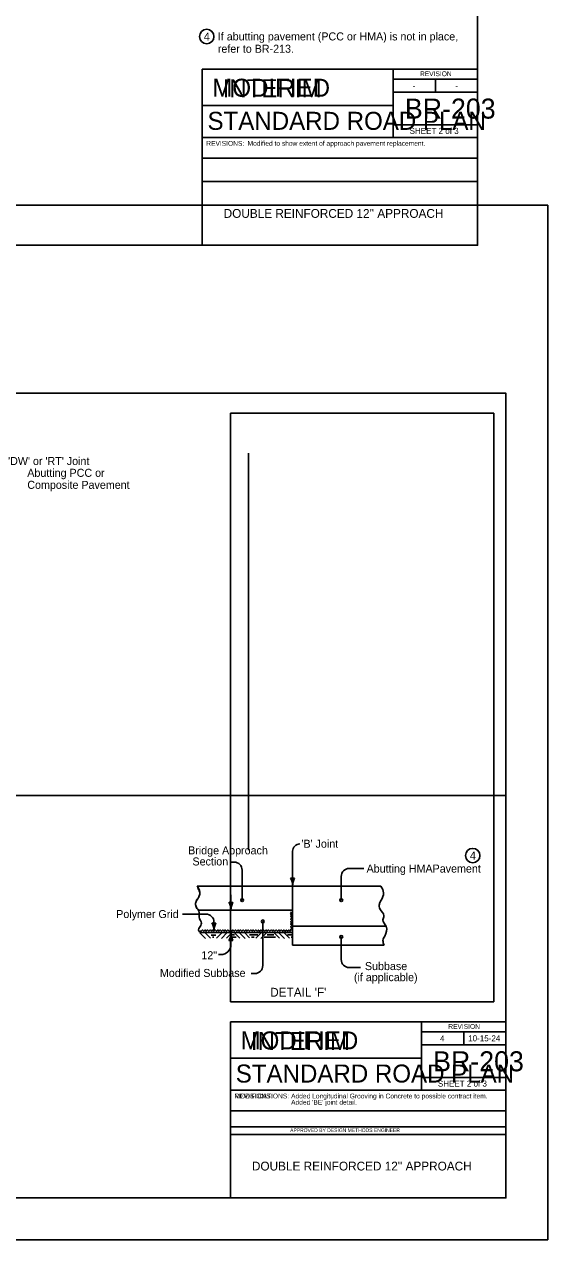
# Model space of a CAD drawing. Extents: x 10130 to 81668, y 5440 to 21644.
# Drawn here: x 15735 to 17043, y 5440 to 8476 of the extents above; entities that cross this region are included whole.
import ezdxf

# ---------------------------------------------------------------- set-up
doc = ezdxf.new("R2010")
doc.units = 0
for name, color, linetype in [('Cell', 7, 'Continuous'), ('dsnCellElements', 7, 'Continuous'), ('dsnNonPlotable', 7, 'Continuous'), ('dsnShtPlotShapeBatchPrint', 7, 'Continuous'), ('dsnstdblockInterim', 7, 'Continuous'), ('dsnStdBlockModified', 7, 'Continuous'), ('dsnStdBlockNotModified', 7, 'Continuous'), ('dsnStdBorder', 7, 'Continuous'), ('dsnStdLabel', 7, 'Continuous'), ('Level 1', 7, 'Continuous'), ('Level 5', 7, 'Continuous'), ('SheetBorder', 7, 'Continuous')]:
    doc.layers.add(name, color=color, linetype=linetype)

msp = doc.modelspace()

# ---------------------------------------------------------------- linework, layer by layer
at = {"layer": 'Cell'}
msp.add_lwpolyline([(13803.2, 7554.1), (16938.2, 7554.1), (16938.2, 5544.1), (13803.2, 5544.1)], close=True, dxfattribs=at)
at = {"layer": 'dsnCellElements'}
for centre in [(16279.2, 6287.8), (16526.9, 6287.8), (16330.7, 6234.9), (16526.9, 6195.8)]:
    msp.add_circle(centre, 3.54, dxfattribs=at)
at = {"layer": 'dsnNonPlotable'}
for p, q in [((16250.2, 7504.1), (16250.2, 6034.1)), ((16908.2, 7504.1), (16250.2, 7504.1)), ((16908.2, 7504.1), (16908.2, 6034.1)), ((16295.2, 7404.1), (16295.2, 6412.6)), ((16908.2, 6034.1), (16250.2, 6034.1))]:
    msp.add_line(p, q, dxfattribs=at)
at = {"layer": 'dsnShtPlotShapeBatchPrint'}
msp.add_lwpolyline([(13698.7, 5439.6), (17042.7, 5439.6), (17042.7, 8023.6), (13698.7, 8023.6)], close=True, dxfattribs=at)
at = {"layer": 'dsnStdBlockNotModified'}
msp.add_line((13803.2, 6549.1), (16938.2, 6549.1), dxfattribs=at)
at = {"layer": 'dsnStdBorder'}
for p, q in [((16405.1, 6323), (16405.1, 6409.8)), ((16248.8, 6382.7), (16259.4, 6382.7)), ((16279.2, 6287.8), (16279.2, 6362.9)), ((16526.9, 6347.1), (16526.9, 6287.8)), ((16583.2, 6366.9), (16546.7, 6366.9)), ((16405.2, 6322.4), (16167.1, 6322.4)), ((16405.2, 6322.4), (16167.4, 6322.4)), ((16405.2, 6262.5), (16405.2, 6322.4)), ((16405.2, 6322.4), (16626.1, 6322.4)), ((16405.2, 6322.4), (16405.2, 6262.5)), ((16251, 6300.8), (16251, 6262.5)), ((16170.2, 6262.5), (16405.2, 6262.5)), ((16405.2, 6262.5), (16170.2, 6262.5)), ((16405.2, 6222.5), (16405.2, 6262.5)), ((16130.4, 6252.9), (16189, 6252.9)), ((16208.8, 6233.1), (16208.8, 6210.8)), ((16330.7, 6124.3), (16330.7, 6234.9)), ((16173.8, 6206.4), (16187.8, 6192.4)), ((16404.7, 6206.6), (16177.1, 6206.6)), ((16186.2, 6206.6), (16200.2, 6192.6)), ((16213.6, 6200.4), (16201.7, 6200.4)), ((16205.2, 6195.4), (16208.5, 6195.4)), ((16306.1, 6206.6), (16207.6, 6206.6)), ((16229, 6206.6), (16215, 6192.6)), ((16241.3, 6206.4), (16227.3, 6192.4)), ((16254.2, 6206.6), (16240.2, 6192.6)), ((16263.9, 6195.3), (16249.8, 6195.3)), ((16251, 6206.8), (16251, 6176.7)), ((16260.1, 6201.1), (16253.6, 6201.1)), ((16259.5, 6206.6), (16273.5, 6192.6)), ((16272.4, 6206.4), (16286.4, 6192.4)), ((16284.7, 6206.6), (16297.6, 6193.7)), ((16318, 6201.2), (16297.8, 6201.2)), ((16302.9, 6195.4), (16306.1, 6195.4)), ((16404.7, 6206.6), (16306.1, 6206.6)), ((16309.4, 6195.4), (16306.1, 6195.4)), ((16327.5, 6206.6), (16313.5, 6192.6)), ((16339.8, 6206.4), (16325.8, 6192.4)), ((16362.4, 6195.3), (16334.6, 6195.3)), ((16358.6, 6201.1), (16341.5, 6201.1)), ((16358.6, 6201.1), (16353.7, 6201.1)), ((16358.1, 6206.6), (16372.1, 6192.6)), ((16371, 6206.4), (16385, 6192.4)), ((16383.3, 6206.6), (16397.3, 6192.6)), ((16392.8, 6201.2), (16404.7, 6201.2)), ((16401.4, 6195.4), (16404.7, 6195.4)), ((16405.2, 6222.5), (16638.9, 6222.5)), ((16405.2, 6222.5), (16405.2, 6175.2)), ((16526.9, 6139.4), (16526.9, 6195.8)), ((16405.2, 6175.2), (16634, 6175.2)), ((16220.4, 6151.7), (16226, 6151.7)), ((16301.8, 6104.5), (16310.9, 6104.5)), ((16574.8, 6119.6), (16546.7, 6119.6))]:
    msp.add_line(p, q, dxfattribs=at)
for points in [[(16402.4, 6255.9), (16399.8, 6258.5)], [(16401.9, 6213), (16400, 6214.9), (16403.2, 6218.1), (16400, 6221.2), (16403.2, 6224.4), (16400, 6227.6), (16403.2, 6230.7), (16400, 6233.9), (16403.2, 6237.1), (16400.1, 6240.2), (16403.2, 6243.4), (16400.1, 6246.6), (16403.3, 6249.7), (16400.1, 6252.9), (16402.4, 6255.8)], [(16175.3, 6212), (16176.9, 6210.4), (16180.1, 6213.5), (16183.2, 6210.4), (16186.4, 6213.5), (16189.6, 6210.3), (16192.7, 6213.5), (16195.9, 6210.3), (16199.1, 6213.5), (16202.2, 6210.3), (16205.4, 6213.5), (16208.6, 6210.3), (16211.7, 6213.5), (16214.9, 6210.3), (16218.1, 6213.4), (16221.2, 6210.3), (16224.4, 6213.4), (16227.6, 6210.2), (16230.7, 6213.4), (16233.9, 6210.2), (16237.1, 6213.4), (16240.2, 6210.2), (16243.4, 6213.4), (16246.6, 6210.2), (16249.8, 6213.4), (16251.2, 6212.2)], [(16251.5, 6211.8), (16253.1, 6210.3), (16256.3, 6213.4), (16259.4, 6210.2), (16262.6, 6213.4), (16265.8, 6210.2), (16268.9, 6213.4), (16272.1, 6210.2), (16275.3, 6213.4), (16278.4, 6210.2), (16281.6, 6213.3), (16284.8, 6210.2), (16288, 6213.3), (16291.1, 6210.2), (16294.3, 6213.3), (16297.5, 6210.1), (16300.6, 6213.3), (16303.8, 6210.1), (16307, 6213.3), (16310.1, 6210.1), (16313.3, 6213.3), (16316.5, 6210.1), (16319.6, 6213.2), (16322.8, 6210.1), (16326, 6213.2), (16327.4, 6212.1)], [(16327.8, 6211.8), (16329.4, 6210.2), (16332.5, 6213.4), (16335.7, 6210.2), (16338.9, 6213.4), (16342, 6210.2), (16345.2, 6213.4), (16348.4, 6210.2), (16351.5, 6213.3), (16354.7, 6210.2), (16357.9, 6213.3), (16361, 6210.1), (16364.2, 6213.3), (16367.4, 6210.1), (16370.6, 6213.3), (16373.7, 6210.1), (16376.9, 6213.3), (16380, 6210.1), (16383.2, 6213.2), (16386.4, 6210.1), (16389.6, 6213.2), (16392.7, 6210.1), (16395.9, 6213.2), (16399.1, 6210), (16402, 6212.9)]]:
    msp.add_lwpolyline(points, dxfattribs=at)
for centre in [(16190.7, 8445.2), (16855.4, 6399.2)]:
    msp.add_circle(centre, 18, dxfattribs=at)
for centre, radius, start, end in [((16423.7, 6409.8), 18.6, 90, 180), ((16259.4, 6362.9), 19.8, 0, 90), ((16546.7, 6347.1), 19.8, 90, 180), ((16405.1, 6358.8), 16.5, 252.2666, 287.7333), ((16362.4, 6323), 42.7, 360, 28.0725), ((16405.1, 6358.8), 16.5, 252.2666, 287.7333), ((16362.4, 6323), 42.7, 360, 28.0725), ((16447.8, 6323), 42.7, 151.9275, 180), ((16447.8, 6323), 42.7, 151.9275, 180), ((16251, 6298.3), 16.5, 252.2666, 287.7333), ((16208.3, 6262.5), 42.7, 360, 28.0725), ((16293.8, 6262.5), 42.7, 151.9275, 180), ((16189, 6233.1), 19.8, 0, 90), ((16208.8, 6246.7), 16.5, 252.2667, 287.7334), ((16166, 6210.8), 42.7, 0, 28.0725), ((16251.5, 6210.8), 42.7, 151.9275, 180), ((16208.3, 6206.8), 42.7, 331.9275, 360), ((16293.8, 6206.8), 42.7, 180, 208.0725), ((16226, 6176.7), 25, 270, 0), ((16251, 6171), 16.5, 72.2666, 107.7334), ((16546.7, 6139.3), 19.8, 180, 270), ((16310.9, 6124.3), 19.8, 270, 360)]:
    msp.add_arc(centre, radius, start, end, dxfattribs=at)
for points in [[(16167.1, 6323.2), (16173.2, 6308), (16173, 6301), (16163.2, 6281.8), (16164.7, 6270.4), (16171.2, 6260.3), (16171.8, 6244.9), (16177.1, 6234)], [(16626.1, 6322.4), (16632.6, 6306.1), (16626.5, 6287.8), (16622, 6277.9), (16623.5, 6265.8), (16633.4, 6249), (16631.1, 6238.4), (16638.9, 6222.5), (16635.6, 6198.1), (16631.1, 6187.4), (16634, 6175.2)], [(16177.1, 6234), (16177.1, 6227.5), (16170.6, 6217.3)], [(16170.6, 6217.3), (16170.6, 6210.9), (16177.1, 6206.6)]]:
    msp.add_spline(points, degree=3, dxfattribs=at)
msp.add_open_spline([(16167.4, 6322.4), (16169.3, 6317.6), (16171.2, 6312.8), (16173.2, 6308), (16174, 6305.8), (16173.5, 6303.2), (16173, 6301), (16171.6, 6294.1), (16164.4, 6288.5), (16163.2, 6281.8), (16162.6, 6278.2), (16163.3, 6274), (16164.7, 6270.4), (16165.8, 6267.4), (16168.5, 6265.2), (16170.2, 6262.5)], degree=3, dxfattribs=at)
at = {"layer": 'dsnStdLabel'}
for p, q in [((16656.6, 8364), (16656.6, 8272.7)), ((16656.6, 8339.1), (16867.5, 8339.1)), ((16762.1, 8339.1), (16762.1, 8305.9)), ((16656.6, 8305.9), (16867.5, 8305.9)), ((16179.5, 8272.7), (16656.6, 8272.7)), ((16656.6, 8272.7), (16656.6, 8192.7)), ((16867.5, 8224.9), (16656.6, 8224.9)), ((16179.5, 8192.7), (16867.5, 8192.7)), ((16179.5, 8141.7), (16867.5, 8141.7)), ((16179.5, 8082.7), (16867.5, 8082.7)), ((16727.3, 5984.1), (16727.3, 5892.8)), ((16727.3, 5959.2), (16938.2, 5959.2)), ((16832.7, 5959.2), (16832.7, 5926)), ((16727.3, 5926), (16938.2, 5926)), ((16250.2, 5892.8), (16727.3, 5892.8)), ((16727.3, 5892.8), (16727.3, 5812.8)), ((16938.2, 5845), (16727.3, 5845)), ((16250.2, 5812.8), (16938.2, 5812.8)), ((16250.2, 5761.8), (16938.2, 5761.8)), ((16250.2, 5721.8), (16938.2, 5721.8)), ((16250.2, 5702.8), (16938.2, 5702.8))]:
    msp.add_line(p, q, dxfattribs=at)
for points in [[(16179.5, 8364), (16867.5, 8364), (16867.5, 7924), (16179.5, 7924)], [(16179.5, 8364), (16867.5, 8364), (16867.5, 7924), (16179.5, 7924)], [(16250.2, 5984.1), (16938.2, 5984.1), (16938.2, 5544.1), (16250.2, 5544.1)], [(16250.2, 5984.1), (16938.2, 5984.1), (16938.2, 5544.1), (16250.2, 5544.1)]]:
    msp.add_lwpolyline(points, close=True, dxfattribs=at)
at = {"layer": 'SheetBorder'}
msp.add_lwpolyline([(13732.5, 9944), (16867.5, 9944), (16867.5, 7924), (13732.5, 7924)], close=True, dxfattribs=at)

# ---------------------------------------------------------------- texts
at = {"layer": 'dsnstdblockInterim'}
for p in [(16230.5, 8293.7), (16301.1, 5913.8)]:
    msp.add_text('INTERIM', height=45, dxfattribs=at).set_placement(p)
at = {"layer": 'dsnStdBlockModified'}
for s, p in [("'DW' or 'RT' Joint", (15694.3, 7374.8)), ('Abutting PCC or', (15742.3, 7345.3)), ('Composite Pavement', (15742.3, 7315.3)), ("'B' Joint", (16427.2, 6418.8)), ('Bridge Approach', (16144.2, 6402.2)), ('4', (16848.3, 6389.2)), ('Section', (16155.1, 6374.5)), ('Abutting HMAPavement', (16590.1, 6356.7)), ('Polymer Grid', (15964.5, 6243.1)), ('12"', (16177.3, 6140.2)), ('Subbase', (16586, 6113.1)), ('Modified Subbase', (16073.6, 6096)), ('(if applicable)', (16558.5, 6085.4))]:
    msp.add_text(s, height=20, dxfattribs=at).set_placement(p)
at = {"layer": 'dsnStdBlockNotModified'}
for p in [(16189.5, 8172.3), (16260.2, 5792.5)]:
    msp.add_text('REVISIONS:', height=12, dxfattribs=at).set_placement(p)
at = {"layer": 'dsnStdBorder'}
for s, height, p in [('4', 20, (16183.5, 8435.2)), ("DETAIL 'F'", 22, (16349.3, 6046.8))]:
    msp.add_text(s, height=height, dxfattribs=at).set_placement(p)
at = {"layer": 'dsnStdLabel'}
for s, height, p in [('REVISION', 12, (16723.6, 8346.2)), ('-', 15, (16705.1, 8314.7)), ('-', 15, (16811.6, 8315.1)), ('BR-203', 50, (16685.8, 8240.2)), ('STANDARD ROAD PLAN', 45.001, (16192.6, 8212.1)), ('SHEET 2 of 3', 15, (16697.6, 8202)), ('Modified to show extent of approach pavement replacement.', 12, (16292.8, 8172.3)), ("DOUBLE REINFORCED 12'' APPROACH", 22, (16233, 7992.3)), ('REVISION', 12, (16794.2, 5966.3)), ('4', 15, (16773.6, 5934.8)), ('10-15-24', 15, (16844, 5935.2)), ('BR-203', 50, (16756.4, 5860.3)), ('STANDARD ROAD PLAN', 45.001, (16263.2, 5832.2)), ('SHEET 2 of 3', 15, (16768.2, 5822.1)), ('Added Longitudinal Grooving in Concrete to possible contract item. ', 12, (16401.5, 5792.5)), ("Added 'BE' joint detail.", 12, (16401.5, 5777)), ('APPROVED BY DESIGN METHODS ENGINEER', 9.003, (16399.1, 5708.6)), ("DOUBLE REINFORCED 12'' APPROACH", 22, (16303.6, 5612.5))]:
    msp.add_text(s, height=height, dxfattribs=at).set_placement(p)
at = {"layer": 'Level 1'}
for s, height, p in [('MODIFIED', 45, (16204.6, 8294.8)), ('REVISIONS:', 12, (16189.5, 8172.3)), ('MODIFIED', 45, (16275.2, 5914.9)), ('MODIFICATIONS:', 12, (16260.2, 5792.5))]:
    msp.add_text(s, height=height, dxfattribs=at).set_placement(p)
at = {"layer": 'Level 5'}
for s, p in [('If abutting pavement (PCC or HMA) is not in place, ', (16218.4, 8435.5)), ('refer to BR-213.', (16218.4, 8404.7))]:
    msp.add_text(s, height=20, dxfattribs=at).set_placement(p)

doc.saveas('drawing.dxf')
